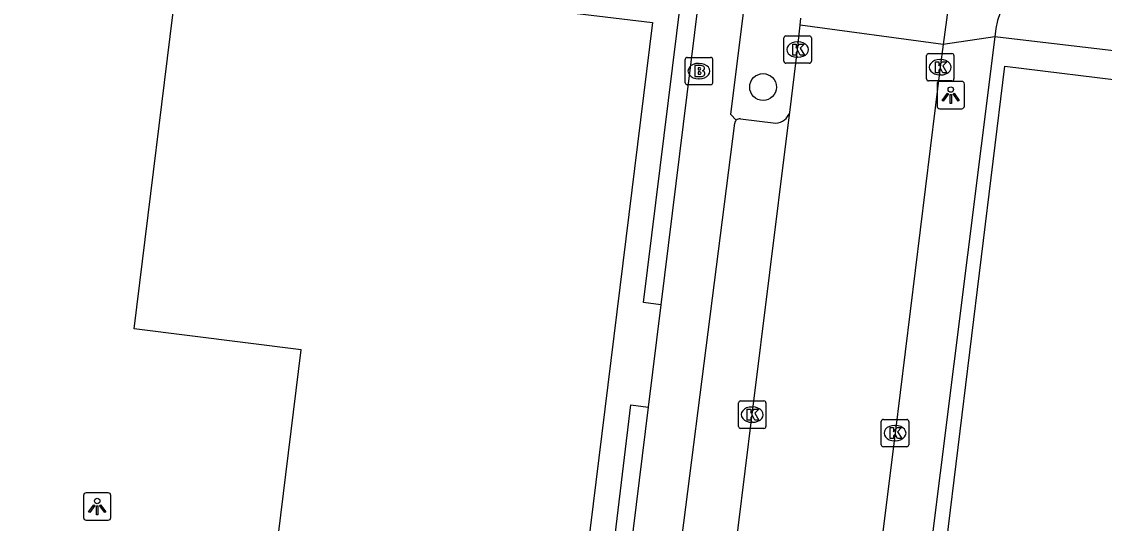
# Model space of a CAD drawing. Extents: x 161696 to 162377, y 380761 to 381673.
# Drawn here: x 161978.33 to 162017.86, y 381588.92 to 381607.23 of the extents above; entities that cross this region are included whole.
import ezdxf

# ---------------------------------------------------------------- set-up
doc = ezdxf.new("R2010")
doc.units = 0
for name, color, linetype in [('IMGEO_Boom', 7, 'Continuous'), ('IMGEO_Brandkraan', 7, 'Continuous'), ('IMGEO_Groenvoorziening', 7, 'Continuous'), ('IMGEO_Haag', 7, 'Continuous'), ('IMGEO_Kolk', 7, 'Continuous'), ('IMGEO_Lichtpunt', 7, 'Continuous'), ('IMGEO_Pand', 7, 'Continuous'), ('IMGEO_Parkeervlak_open', 7, 'Continuous'), ('IMGEO_Rijbaan_lokaal_open', 7, 'Continuous'), ('IMGEO_Voetpad_open', 7, 'Continuous')]:
    doc.layers.add(name, color=color, linetype=linetype)

msp = doc.modelspace()

# ---------------------------------------------------------------- linework, layer by layer
at = {"layer": 'IMGEO_Boom'}
msp.add_circle((162005.401, 381604.846), 0.489, dxfattribs=at)
at = {"layer": 'IMGEO_Brandkraan'}
for p, q in [((162002.634, 381605.929), (162003.486, 381605.929)), ((162002.559, 381605.003), (162002.559, 381605.855)), ((162003.047, 381605.709), (162003.072, 381605.709)), ((162003.56, 381605.855), (162003.56, 381605.003)), ((162003.07, 381605.149), (162003.045, 381605.149)), ((162003.486, 381604.929), (162002.634, 381604.929))]:
    msp.add_line(p, q, dxfattribs=at)
for points in [[(162002.634, 381605.929), (162003.486, 381605.929)], [(162002.559, 381605.003), (162002.559, 381605.855)], [(162002.907, 381605.629), (162002.907, 381605.229), (162003.12, 381605.229)], [(162003.138, 381605.629), (162002.907, 381605.629)], [(162003.086, 381605.548), (162003.032, 381605.548), (162003.032, 381605.472)], [(162003.56, 381605.855), (162003.56, 381605.003)], [(162003.032, 381605.472), (162003.085, 381605.472)], [(162003.094, 381605.396), (162003.032, 381605.396), (162003.032, 381605.315)], [(162003.032, 381605.315), (162003.094, 381605.315)], [(162003.486, 381604.929), (162002.634, 381604.929)]]:
    msp.add_lwpolyline(points, dxfattribs=at)
for centre, radius, start, end in [((162002.636, 381605.853), 0.0765, 91.552, 178.448), ((162002.636, 381605.853), 0.0765, 91.552, 178.448), ((162003.484, 381605.853), 0.0765, 1.552, 88.448), ((162003.484, 381605.853), 0.0765, 1.552, 88.448), ((162003.087, 381605.51), 0.0379, 267.8285, 90.9355), ((162003.142, 381605.484), 0.145, 59.4692, 91.5367), ((162003.167, 381605.531), 0.0922, 285.5137, 58.1501), ((162003.095, 381605.355), 0.0404, 269.8759, 90.5077), ((162003.126, 381605.48), 0.251, 268.6676, 293.5347), ((162003.172, 381605.339), 0.105, 301.3115, 78.989), ((162002.636, 381605.005), 0.0765, 181.552, 268.448), ((162002.636, 381605.005), 0.0765, 181.552, 268.448), ((162003.484, 381605.005), 0.0765, 271.552, 358.448), ((162003.484, 381605.005), 0.0765, 271.552, 358.448)]:
    msp.add_arc(centre, radius, start, end, dxfattribs=at)
for centre, major_axis, ratio, start_param, end_param in [((162003.046, 381605.429), (-0.387, 0.002), 0.722429, 4.712389, 7.853982), ((162003.071, 381605.429), (-0.39, 0.002), 0.717154, 1.570796, 4.712389)]:
    msp.add_ellipse(centre, major_axis=major_axis, ratio=ratio, start_param=start_param, end_param=end_param, dxfattribs=at)
at = {"layer": 'IMGEO_Groenvoorziening'}
msp.add_lwpolyline([(162031.544, 381604.588), (162028.637, 381604.933), (162013.863, 381606.684)], dxfattribs=at)
at = {"layer": 'IMGEO_Haag'}
for points in [[(162001.667, 381596.893), (162001.035, 381596.977), (162002.392, 381607.998)], [(161996.552, 381559.848), (162000.576, 381593.248), (162001.207, 381593.163)]]:
    msp.add_lwpolyline(points, dxfattribs=at)
at = {"layer": 'IMGEO_Kolk'}
for p, q in [((162006.238, 381606.714), (162007.09, 381606.714)), ((162006.163, 381605.788), (162006.163, 381606.64)), ((162006.651, 381606.494), (162006.676, 381606.494)), ((162007.164, 381606.64), (162007.164, 381605.788)), ((162006.674, 381605.934), (162006.649, 381605.934)), ((162011.371, 381605.142), (162011.371, 381605.994)), ((162011.446, 381606.068), (162012.298, 381606.068)), ((162012.372, 381605.994), (162012.372, 381605.142)), ((162007.09, 381605.714), (162006.238, 381605.714)), ((162011.859, 381605.848), (162011.884, 381605.848)), ((162011.882, 381605.288), (162011.857, 381605.288)), ((162012.298, 381605.068), (162011.446, 381605.068)), ((162004.505, 381592.463), (162004.505, 381593.315)), ((162004.58, 381593.389), (162005.432, 381593.389)), ((162005.506, 381593.315), (162005.506, 381592.463)), ((162004.993, 381593.169), (162005.018, 381593.169)), ((162005.016, 381592.609), (162004.991, 381592.609)), ((162009.719, 381591.79), (162009.719, 381592.642)), ((162009.794, 381592.716), (162010.646, 381592.716)), ((162010.207, 381592.496), (162010.232, 381592.496)), ((162010.72, 381592.642), (162010.72, 381591.79)), ((162005.432, 381592.389), (162004.58, 381592.389)), ((162010.646, 381591.716), (162009.794, 381591.716)), ((162010.23, 381591.936), (162010.205, 381591.936))]:
    msp.add_line(p, q, dxfattribs=at)
for points in [[(162006.238, 381606.714), (162007.09, 381606.714)], [(162006.163, 381605.788), (162006.163, 381606.64)], [(162006.484, 381606.414), (162006.607, 381606.414), (162006.607, 381606.263), (162006.737, 381606.414), (162006.901, 381606.414), (162006.755, 381606.263), (162006.908, 381606.014), (162006.756, 381606.014), (162006.671, 381606.178), (162006.607, 381606.111), (162006.607, 381606.014), (162006.484, 381606.014), (162006.484, 381606.414)], [(162007.164, 381606.64), (162007.164, 381605.788)], [(162011.371, 381605.142), (162011.371, 381605.994)], [(162011.446, 381606.068), (162012.298, 381606.068)], [(162012.372, 381605.994), (162012.372, 381605.142)], [(162007.09, 381605.714), (162006.238, 381605.714)], [(162011.692, 381605.768), (162011.815, 381605.768), (162011.815, 381605.617), (162011.945, 381605.768), (162012.109, 381605.768), (162011.963, 381605.617), (162012.116, 381605.368), (162011.964, 381605.368), (162011.879, 381605.532), (162011.815, 381605.465), (162011.815, 381605.368), (162011.692, 381605.368), (162011.692, 381605.768)], [(162012.298, 381605.068), (162011.446, 381605.068)], [(162004.505, 381592.463), (162004.505, 381593.315)], [(162004.58, 381593.389), (162005.432, 381593.389)], [(162005.506, 381593.315), (162005.506, 381592.463)], [(162004.826, 381593.089), (162004.949, 381593.089), (162004.949, 381592.938), (162005.079, 381593.089), (162005.243, 381593.089), (162005.097, 381592.938), (162005.25, 381592.689), (162005.098, 381592.689), (162005.013, 381592.853), (162004.949, 381592.786), (162004.949, 381592.689), (162004.826, 381592.689), (162004.826, 381593.089)], [(162009.719, 381591.79), (162009.719, 381592.642)], [(162009.794, 381592.716), (162010.646, 381592.716)], [(162010.72, 381592.642), (162010.72, 381591.79)], [(162005.432, 381592.389), (162004.58, 381592.389)], [(162010.04, 381592.416), (162010.163, 381592.416), (162010.163, 381592.265), (162010.293, 381592.416), (162010.457, 381592.416), (162010.311, 381592.265), (162010.464, 381592.016), (162010.312, 381592.016), (162010.227, 381592.18), (162010.163, 381592.113), (162010.163, 381592.016), (162010.04, 381592.016), (162010.04, 381592.416)], [(162010.646, 381591.716), (162009.794, 381591.716)]]:
    msp.add_lwpolyline(points, dxfattribs=at)
for centre, start, end in [((162006.24, 381606.638), 91.552, 178.448), ((162006.24, 381606.638), 91.552, 178.448), ((162007.088, 381606.638), 1.552, 88.448), ((162007.088, 381606.638), 1.552, 88.448), ((162011.448, 381605.992), 91.552, 178.448), ((162011.448, 381605.992), 91.552, 178.448), ((162012.296, 381605.992), 1.552, 88.448), ((162012.296, 381605.992), 1.552, 88.448), ((162006.24, 381605.79), 181.552, 268.448), ((162006.24, 381605.79), 181.552, 268.448), ((162007.088, 381605.79), 271.552, 358.448), ((162007.088, 381605.79), 271.552, 358.448), ((162011.448, 381605.144), 181.552, 268.448), ((162011.448, 381605.144), 181.552, 268.448), ((162012.296, 381605.144), 271.552, 358.448), ((162012.296, 381605.144), 271.552, 358.448), ((162004.582, 381593.313), 91.552, 178.448), ((162004.582, 381593.313), 91.552, 178.448), ((162005.43, 381593.313), 1.552, 88.448), ((162005.43, 381593.313), 1.552, 88.448), ((162009.796, 381592.64), 91.552, 178.448), ((162009.796, 381592.64), 91.552, 178.448), ((162010.644, 381592.64), 1.552, 88.448), ((162010.644, 381592.64), 1.552, 88.448), ((162004.582, 381592.465), 181.552, 268.448), ((162004.582, 381592.465), 181.552, 268.448), ((162005.43, 381592.465), 271.552, 358.448), ((162005.43, 381592.465), 271.552, 358.448), ((162009.796, 381591.792), 181.552, 268.448), ((162009.796, 381591.792), 181.552, 268.448), ((162010.644, 381591.792), 271.552, 358.448), ((162010.644, 381591.792), 271.552, 358.448)]:
    msp.add_arc(centre, 0.0765, start, end, dxfattribs=at)
for centre, major_axis, ratio, start_param, end_param in [((162006.65, 381606.214), (-0.387, 0.002), 0.722429, 4.712389, 7.853982), ((162006.675, 381606.214), (-0.39, 0.002), 0.717154, 1.570796, 4.712389), ((162011.858, 381605.568), (-0.387, 0.002), 0.722429, 4.712389, 7.853982), ((162011.883, 381605.568), (-0.39, 0.002), 0.717154, 1.570796, 4.712389), ((162004.992, 381592.889), (-0.387, 0.002), 0.722429, 4.712389, 7.853982), ((162005.017, 381592.889), (-0.39, 0.002), 0.717154, 1.570796, 4.712389), ((162010.206, 381592.216), (-0.387, 0.002), 0.722429, 4.712389, 7.853982), ((162010.231, 381592.216), (-0.39, 0.002), 0.717154, 1.570796, 4.712389)]:
    msp.add_ellipse(centre, major_axis=major_axis, ratio=ratio, start_param=start_param, end_param=end_param, dxfattribs=at)
at = {"layer": 'IMGEO_Lichtpunt'}
for p, q in [((162011.757, 381604.957), (162011.757, 381604.15)), ((162011.757, 381604.957), (162011.757, 381604.15)), ((162012.659, 381605.052), (162011.851, 381605.052)), ((162012.659, 381605.052), (162011.851, 381605.052)), ((162012.753, 381604.15), (162012.753, 381604.957)), ((162012.753, 381604.15), (162012.753, 381604.957)), ((162011.851, 381604.056), (162012.659, 381604.056)), ((162011.851, 381604.056), (162012.659, 381604.056)), ((161980.585, 381589.94), (161980.585, 381589.133)), ((161980.585, 381589.94), (161980.585, 381589.133)), ((161981.487, 381590.035), (161980.679, 381590.035)), ((161981.487, 381590.035), (161980.679, 381590.035)), ((161981.581, 381589.133), (161981.581, 381589.94)), ((161981.581, 381589.133), (161981.581, 381589.94)), ((161980.679, 381589.039), (161981.487, 381589.039)), ((161980.679, 381589.039), (161981.487, 381589.039))]:
    msp.add_line(p, q, dxfattribs=at)
for points in [[(162012.131, 381604.621), (162012.17, 381604.593), (162011.982, 381604.331), (162011.944, 381604.358), (162012.131, 381604.621)], [(162012.233, 381604.573), (162012.28, 381604.573), (162012.28, 381604.251), (162012.233, 381604.251), (162012.233, 381604.573)], [(162012.343, 381604.593), (162012.381, 381604.62), (162012.568, 381604.358), (162012.529, 381604.33), (162012.343, 381604.593)], [(161980.959, 381589.604), (161980.998, 381589.576), (161980.81, 381589.314), (161980.772, 381589.341), (161980.959, 381589.604)], [(161981.061, 381589.556), (161981.108, 381589.556), (161981.108, 381589.234), (161981.061, 381589.234), (161981.061, 381589.556)], [(161981.171, 381589.576), (161981.209, 381589.603), (161981.396, 381589.341), (161981.357, 381589.313), (161981.171, 381589.576)]]:
    msp.add_lwpolyline(points, dxfattribs=at)
for centre in [(162012.256, 381604.755), (161981.084, 381589.738)]:
    msp.add_circle(centre, 0.0994, dxfattribs=at)
for centre, start, end in [((162011.851, 381604.957), 90, 180), ((162011.851, 381604.957), 90, 180), ((162012.659, 381604.957), 0, 90), ((162012.659, 381604.957), 0, 90), ((162011.851, 381604.15), 180, 270), ((162011.851, 381604.15), 180, 270), ((162012.659, 381604.15), 270, 0), ((162012.659, 381604.15), 270, 360), ((161980.679, 381589.94), 90, 180), ((161980.679, 381589.94), 90, 180), ((161981.487, 381589.94), 0, 90), ((161981.487, 381589.94), 0, 90), ((161980.679, 381589.133), 180, 270), ((161980.679, 381589.133), 180, 270), ((161981.487, 381589.133), 270, 0), ((161981.487, 381589.133), 270, 360)]:
    msp.add_arc(centre, 0.0946, start, end, dxfattribs=at)
at = {"layer": 'IMGEO_Pand'}
for points in [[(161984.067, 381609.282), (162001.368, 381607.196), (161995.611, 381560.522), (161978.325, 381562.676), (161979.728, 381573.961), (161984.458, 381573.385), (161984.202, 381571.199), (161985.551, 381571.032), (161986.683, 381570.893), (161986.986, 381573.355), (161985.854, 381573.494), (161988.533, 381595.261), (161982.436, 381596.025), (161984.054, 381609.178), (161984.067, 381609.282)], [(162011.675, 381584.731), (162014.229, 381605.603), (162028.506, 381603.861)]]:
    msp.add_lwpolyline(points, dxfattribs=at)
at = {"layer": 'IMGEO_Parkeervlak_open'}
msp.add_lwpolyline([(162004.572, 381603.685), (162005.869, 381603.529)], dxfattribs=at)
for centre, radius, start, end in [((162004.544, 381603.511), 0.176, 80.9071, 134.3618), ((162005.841, 381604.086), 0.557, 272.8608, 342.9206)]:
    msp.add_arc(centre, radius, start, end, dxfattribs=at)
at = {"layer": 'IMGEO_Rijbaan_lokaal_open'}
for points in [[(162012.243, 381608.393), (162011.98, 381606.404)], [(162006.374, 381603.922), (162006.664, 381606.214), (162006.756, 381607.103)], [(162006.756, 381607.103), (162006.783, 381607.361)], [(162011.98, 381606.404), (162006.756, 381607.103)], [(162011.98, 381606.404), (162011.872, 381605.568), (162010.22, 381592.216), (162009.402, 381585.607)], [(162003.473, 381580.489), (162005.006, 381592.889), (162006.288, 381603.255), (162006.374, 381603.922)]]:
    msp.add_lwpolyline(points, dxfattribs=at)
at = {"layer": 'IMGEO_Voetpad_open'}
for points in [[(162003.029, 381607.922), (162001.667, 381596.893)], [(162004.421, 381603.637), (162004.221, 381603.838), (162004.694, 381607.65)], [(162013.863, 381606.684), (162007.865, 381558.845), (162007.701, 381557.371)], [(162013.863, 381606.684), (162011.98, 381606.404)], [(162001.536, 381581.31), (162004.368, 381603.528)], [(162001.667, 381596.893), (162001.207, 381593.163)], [(162001.207, 381593.163), (161997.016, 381559.216), (161996.809, 381559.24)]]:
    msp.add_lwpolyline(points, dxfattribs=at)
for centre, radius, start, end in [((162016.839, 381606.467), 2.984, 86.0428, 175.8326), ((162004.547, 381603.508), 0.18, 134.3889, 173.7495)]:
    msp.add_arc(centre, radius, start, end, dxfattribs=at)

doc.saveas('drawing.dxf')
